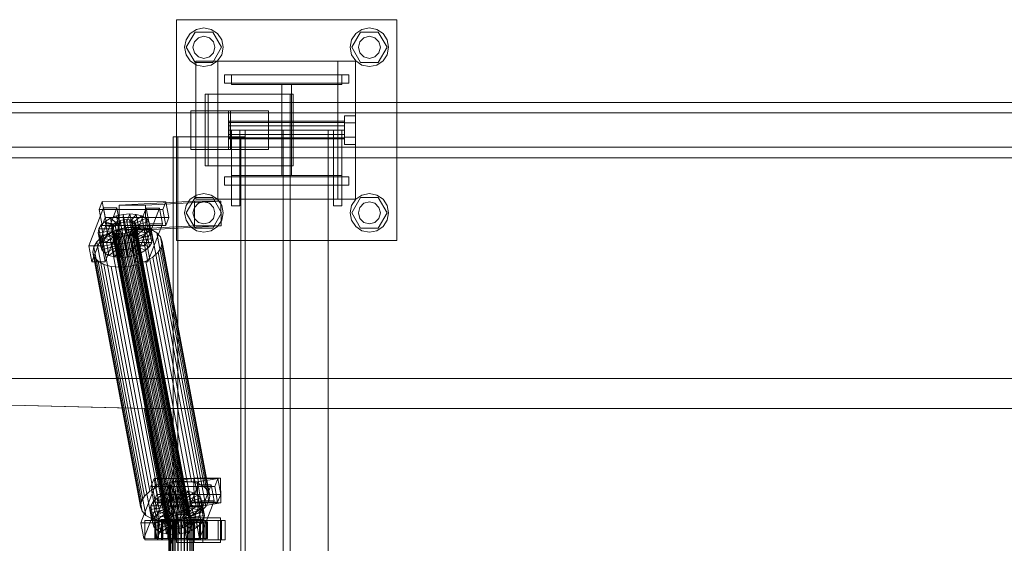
# Model space of a CAD drawing. Header units: millimetres. Extents: x -1970 to 61924, y -58230 to 6847.
# Tile 358 of 656: x 1812 to 2526, y -17870 to -17490. Entities that reach past the tile are written whole.
import ezdxf

# ---------------------------------------------------------------- set-up
doc = ezdxf.new("R2010")
doc.units = ezdxf.units.MM
doc.layers.add('superior_C01', color=7, linetype='Continuous', lineweight=0)

msp = doc.modelspace()

# ---------------------------------------------------------------- linework, layer by layer
at = {"layer": 'superior_C01'}
for p, q in [((1925.375, -17650), (1925.375, -17490)), ((1925.375, -17490), (2085.375, -17490)), ((2085.375, -17490), (2085.375, -17650)), ((1932.575, -17510), (1938.975, -17498.915)), ((1935.475, -17500.101), (1940.017, -17497.066)), ((1938.975, -17498.915), (1951.775, -17498.915)), ((1940.017, -17497.066), (1945.375, -17496)), ((1945.375, -17496), (1950.732, -17497.066)), ((1950.732, -17497.066), (1955.274, -17500.101)), ((1951.775, -17498.915), (1958.175, -17510)), ((2052.575, -17510), (2058.975, -17498.915)), ((2055.475, -17500.101), (2060.017, -17497.066)), ((2058.975, -17498.915), (2071.775, -17498.915)), ((2060.017, -17497.066), (2065.375, -17496)), ((2065.375, -17496), (2070.732, -17497.066)), ((2070.732, -17497.066), (2075.274, -17500.101)), ((2071.775, -17498.915), (2078.175, -17510)), ((1931.375, -17510), (1932.44, -17504.642)), ((1932.44, -17504.642), (1935.475, -17500.101)), ((1937.375, -17510), (1938.447, -17506)), ((1938.447, -17506), (1941.375, -17503.072)), ((1941.375, -17503.072), (1945.375, -17502)), ((1945.375, -17502), (1949.375, -17503.072)), ((1949.375, -17503.072), (1952.303, -17506)), ((1952.303, -17506), (1953.375, -17510)), ((1955.274, -17500.101), (1958.309, -17504.642)), ((1958.309, -17504.642), (1959.375, -17510)), ((2051.375, -17510), (2052.44, -17504.642)), ((2052.44, -17504.642), (2055.475, -17500.101)), ((2057.375, -17510), (2058.447, -17506)), ((2058.447, -17506), (2061.375, -17503.072)), ((2061.375, -17503.072), (2065.375, -17502)), ((2065.375, -17502), (2069.375, -17503.072)), ((2069.375, -17503.072), (2072.303, -17506)), ((2072.303, -17506), (2073.375, -17510)), ((2075.274, -17500.101), (2078.309, -17504.642)), ((2078.309, -17504.642), (2079.375, -17510)), ((1932.44, -17515.358), (1931.375, -17510)), ((1938.975, -17521.085), (1932.575, -17510)), ((1938.447, -17514), (1937.375, -17510)), ((1958.175, -17510), (1951.775, -17521.085)), ((1953.375, -17510), (1952.303, -17514)), ((1959.375, -17510), (1958.309, -17515.358)), ((2052.44, -17515.358), (2051.375, -17510)), ((2058.975, -17521.085), (2052.575, -17510)), ((2058.447, -17514), (2057.375, -17510)), ((2078.175, -17510), (2071.775, -17521.085)), ((2073.375, -17510), (2072.303, -17514)), ((2079.375, -17510), (2078.309, -17515.358)), ((1935.475, -17519.899), (1932.44, -17515.358)), ((1940.017, -17522.934), (1935.475, -17519.899)), ((1941.375, -17516.928), (1938.447, -17514)), ((1939.517, -17620), (1939.517, -17520)), ((1939.517, -17520), (2042.457, -17520)), ((1945.375, -17518), (1941.375, -17516.928)), ((1949.375, -17516.928), (1945.375, -17518)), ((1952.303, -17514), (1949.375, -17516.928)), ((1955.274, -17519.899), (1950.732, -17522.934)), ((1958.309, -17515.358), (1955.274, -17519.899)), ((1955.375, -17620), (1955.375, -17520)), ((1955.375, -17520), (2055.375, -17520)), ((2042.457, -17520), (2042.457, -17620)), ((2055.475, -17519.899), (2052.44, -17515.358)), ((2055.375, -17520), (2055.375, -17620)), ((2060.017, -17522.934), (2055.475, -17519.899)), ((2061.375, -17516.928), (2058.447, -17514)), ((2065.375, -17518), (2061.375, -17516.928)), ((2069.375, -17516.928), (2065.375, -17518)), ((2072.303, -17514), (2069.375, -17516.928)), ((2075.274, -17519.899), (2070.732, -17522.934)), ((2078.309, -17515.358), (2075.274, -17519.899)), ((1951.775, -17521.085), (1938.975, -17521.085)), ((1945.375, -17524), (1940.017, -17522.934)), ((1950.732, -17522.934), (1945.375, -17524)), ((2071.775, -17521.085), (2058.975, -17521.085)), ((2065.375, -17524), (2060.017, -17522.934)), ((2070.732, -17522.934), (2065.375, -17524)), ((1960.375, -17530), (2050.375, -17530)), ((1960.375, -17536), (1960.375, -17530)), ((1965.375, -17537), (1965.375, -17530)), ((1965.375, -17530), (2045.375, -17530)), ((2045.375, -17530), (2045.375, -17537)), ((2050.375, -17536), (2050.375, -17530)), ((1960.375, -17536), (2050.375, -17536)), ((2045.375, -17537), (1965.375, -17537)), ((2001.875, -17603), (2001.875, -17537)), ((2001.875, -17537), (2008.875, -17537)), ((2008.875, -17537), (2008.875, -17603)), ((2007.96, -17544), (1946.33, -17544)), ((1946.33, -17544), (1946.33, -17596)), ((1948.487, -17544), (1946.33, -17544)), ((1948.487, -17596), (1948.487, -17544)), ((1948.487, -17544), (2010.117, -17544)), ((2007.96, -17596), (2007.96, -17544)), ((2007.96, -17544), (2010.117, -17544)), ((2010.117, -17544), (2010.117, -17596)), ((2594.793, -17550), (1439.231, -17550)), ((1450.016, -17550), (2605.578, -17550)), ((2674.184, -17550), (1484.651, -17550)), ((1493.03, -17550), (2682.563, -17550)), ((1964.746, -17556), (1935.857, -17556)), ((1935.857, -17556), (1935.857, -17584)), ((1963.24, -17556), (1935.857, -17556)), ((1963.24, -17584), (1963.24, -17556)), ((1963.24, -17556), (1992.129, -17556)), ((1964.746, -17584), (1964.746, -17556)), ((1964.746, -17556), (1992.129, -17556)), ((1992.129, -17556), (1992.129, -17584)), ((2594.223, -17557.5), (1482.878, -17557.5)), ((1494.804, -17557.5), (2606.148, -17557.5)), ((2047.375, -17564.8), (2047.375, -17559.6)), ((2055.375, -17559.6), (2047.375, -17559.6)), ((2055.375, -17559.6), (2055.375, -17564.8)), ((1963.375, -17564.457), (1963.375, -17563.6)), ((2047.375, -17563.6), (1963.375, -17563.6)), ((1963.375, -17564.457), (1963.375, -17566.8)), ((1963.375, -17564.457), (2047.375, -17564.457)), ((1963.375, -17566.8), (1963.375, -17570)), ((1963.375, -17566.8), (2047.375, -17566.8)), ((1963.375, -17570), (1963.375, -17573.2)), ((1963.375, -17570), (2047.375, -17570)), ((1965.375, -17570), (1965.375, -17625)), ((1965.375, -17570), (1971.375, -17570)), ((1971.375, -17570), (1971.375, -17625)), ((2035.375, -17570), (1975.375, -17570)), ((1975.375, -17570), (1975.375, -18430)), ((2007.875, -17570), (2002.875, -17570)), ((2002.875, -17570), (2002.875, -18430)), ((2007.875, -18430), (2007.875, -17570)), ((2035.375, -18430), (2035.375, -17570)), ((2039.375, -17570), (2039.375, -17625)), ((2039.375, -17570), (2045.375, -17570)), ((2045.375, -17570), (2045.375, -17625)), ((2047.375, -17563.6), (2047.375, -17564.457)), ((2047.375, -17564.457), (2047.375, -17566.8)), ((2047.375, -17564.8), (2047.375, -17575.2)), ((2047.375, -17564.8), (2055.375, -17564.8)), ((2047.375, -17566.8), (2047.375, -17570)), ((2047.375, -17570), (2047.375, -17573.2)), ((2055.375, -17564.8), (2055.375, -17575.2)), ((1972.065, -17575), (1923.146, -17575)), ((1923.146, -17575), (1923.146, -18425)), ((1926.382, -17575), (1923.146, -17575)), ((1926.382, -18425), (1926.382, -17575)), ((1926.382, -17575), (1975.301, -17575)), ((1963.375, -17573.2), (1963.375, -17575.543)), ((1963.375, -17573.2), (2047.375, -17573.2)), ((1963.375, -17575.543), (1963.375, -17576.4)), ((1963.375, -17575.543), (2047.375, -17575.543)), ((1963.375, -17576.4), (2047.375, -17576.4)), ((1972.065, -18425), (1972.065, -17575)), ((1972.065, -17575), (1975.301, -17575)), ((1975.301, -17575), (1975.301, -18425)), ((2047.375, -17573.2), (2047.375, -17575.543)), ((2047.375, -17575.2), (2047.375, -17580.4)), ((2047.375, -17575.2), (2055.375, -17575.2)), ((2047.375, -17575.543), (2047.375, -17576.4)), ((2055.375, -17575.2), (2055.375, -17580.4)), ((1482.878, -17582.5), (2594.223, -17582.5)), ((1494.804, -17582.5), (2606.148, -17582.5)), ((1935.857, -17584), (1964.746, -17584)), ((1935.857, -17584), (1963.24, -17584)), ((1992.129, -17584), (1963.24, -17584)), ((1992.129, -17584), (1964.746, -17584)), ((2047.375, -17580.4), (2055.375, -17580.4)), ((1439.231, -17590), (2594.793, -17590)), ((1450.016, -17590), (2605.578, -17590)), ((1484.651, -17590), (2674.184, -17590)), ((1493.03, -17590), (2682.563, -17590)), ((1946.33, -17596), (2007.96, -17596)), ((1946.33, -17596), (1948.487, -17596)), ((2010.117, -17596), (1948.487, -17596)), ((2010.117, -17596), (2007.96, -17596)), ((1960.375, -17604), (2050.375, -17604)), ((1960.375, -17610), (1960.375, -17604)), ((1965.375, -17610), (1965.375, -17603)), ((1965.375, -17603), (2045.375, -17603)), ((2008.875, -17603), (2001.875, -17603)), ((2045.375, -17603), (2045.375, -17610)), ((2050.375, -17610), (2050.375, -17604)), ((1960.375, -17610), (2050.375, -17610)), ((2045.375, -17610), (1965.375, -17610)), ((1932.44, -17624.642), (1935.475, -17620.101)), ((1932.575, -17630), (1938.975, -17618.915)), ((1935.475, -17620.101), (1940.017, -17617.066)), ((1938.975, -17618.915), (1951.775, -17618.915)), ((2042.457, -17620), (1939.517, -17620)), ((1940.017, -17617.066), (1945.375, -17616)), ((1945.375, -17616), (1950.732, -17617.066)), ((1950.732, -17617.066), (1955.274, -17620.101)), ((1951.775, -17618.915), (1958.175, -17630)), ((1955.274, -17620.101), (1958.309, -17624.642)), ((2055.375, -17620), (1955.375, -17620)), ((2052.44, -17624.642), (2055.475, -17620.101)), ((2052.575, -17630), (2058.975, -17618.915)), ((2055.475, -17620.101), (2060.017, -17617.066)), ((2058.975, -17618.915), (2071.775, -17618.915)), ((2060.017, -17617.066), (2065.375, -17616)), ((2065.375, -17616), (2070.732, -17617.066)), ((2070.732, -17617.066), (2075.274, -17620.101)), ((2071.775, -17618.915), (2078.175, -17630)), ((2075.274, -17620.101), (2078.309, -17624.642)), ((1872.613, -17626.449), (1861.981, -17653.98)), ((1871.497, -17621.857), (1869.281, -17627.592)), ((1915.504, -17627.65), (1869.281, -17627.592)), ((1869.281, -17627.592), (1871.433, -17639.061)), ((1873.648, -17633.325), (1871.497, -17621.857)), ((1871.497, -17621.857), (1917.719, -17621.914)), ((1871.61, -17653.992), (1882.243, -17626.461)), ((1874.765, -17637.917), (1872.613, -17626.449)), ((1872.613, -17626.449), (1882.243, -17626.461)), ((1882.243, -17626.461), (1884.395, -17637.929)), ((1938.436, -17621.488), (1883.805, -17624.356)), ((1903.064, -17624.356), (1883.805, -17624.356)), ((1883.805, -17624.356), (1883.873, -17642.354)), ((1903.428, -17626.487), (1892.796, -17654.019)), ((1902.425, -17654.031), (1913.058, -17626.499)), ((1903.064, -17624.356), (1957.695, -17621.488)), ((1903.133, -17642.354), (1903.064, -17624.356)), ((1905.58, -17637.955), (1903.428, -17626.487)), ((1903.428, -17626.487), (1913.058, -17626.499)), ((1913.058, -17626.499), (1915.21, -17637.967)), ((1915.504, -17627.65), (1917.719, -17621.914)), ((1917.656, -17639.118), (1915.504, -17627.65)), ((1917.719, -17621.914), (1919.871, -17633.382)), ((1931.375, -17630), (1932.44, -17624.642)), ((1937.375, -17630), (1938.447, -17626)), ((1938.505, -17639.486), (1938.436, -17621.488)), ((1938.436, -17621.488), (1957.695, -17621.488)), ((1938.447, -17626), (1941.375, -17623.072)), ((1941.375, -17623.072), (1945.375, -17622)), ((1945.375, -17622), (1949.375, -17623.072)), ((1949.375, -17623.072), (1952.303, -17626)), ((1952.303, -17626), (1953.375, -17630)), ((1957.695, -17621.488), (1957.764, -17639.486)), ((1958.309, -17624.642), (1959.375, -17630)), ((1965.375, -17625), (1971.375, -17625)), ((2039.375, -17625), (2045.375, -17625)), ((2051.375, -17630), (2052.44, -17624.642)), ((2057.375, -17630), (2058.447, -17626)), ((2058.447, -17626), (2061.375, -17623.072)), ((2061.375, -17623.072), (2065.375, -17622)), ((2065.375, -17622), (2069.375, -17623.072)), ((2069.375, -17623.072), (2072.303, -17626)), ((2072.303, -17626), (2073.375, -17630)), ((2078.309, -17624.642), (2079.375, -17630)), ((1871.433, -17639.061), (1873.648, -17633.325)), ((1919.871, -17633.382), (1873.648, -17633.325)), ((1873.711, -17636.164), (1877.49, -17633.91)), ((1877.49, -17633.91), (1881.948, -17632.183)), ((1877.49, -17633.91), (1882.733, -17637.975)), ((1879.334, -17643.74), (1877.49, -17633.91)), ((1881.948, -17632.183), (1886.781, -17631.1)), ((1881.948, -17632.183), (1884.845, -17637.157)), ((1883.793, -17642.013), (1881.948, -17632.183)), ((1886.781, -17631.1), (1891.66, -17630.735)), ((1886.781, -17631.1), (1887.134, -17636.643)), ((1888.626, -17640.93), (1886.781, -17631.1)), ((1886.827, -17635.005), (1889.138, -17634.832)), ((1889.138, -17634.832), (1891.313, -17635.011)), ((1929.254, -17848.631), (1889.138, -17634.832)), ((1891.66, -17630.735), (1889.445, -17636.47)), ((1896.252, -17631.112), (1891.62, -17636.649)), ((1893.505, -17640.564), (1891.66, -17630.735)), ((1891.66, -17630.735), (1896.252, -17631.112)), ((1900.245, -17632.206), (1893.511, -17637.167)), ((1903.365, -17633.943), (1894.989, -17637.99)), ((1898.097, -17640.942), (1896.252, -17631.112)), ((1896.252, -17631.112), (1900.245, -17632.206)), ((1902.089, -17642.036), (1900.245, -17632.206)), ((1900.245, -17632.206), (1903.365, -17633.943)), ((1905.209, -17643.772), (1903.365, -17633.943)), ((1903.365, -17633.943), (1905.401, -17636.203)), ((1919.871, -17633.382), (1917.656, -17639.118)), ((1932.44, -17635.358), (1931.375, -17630)), ((1938.975, -17641.085), (1932.575, -17630)), ((1938.447, -17634), (1937.375, -17630)), ((1941.375, -17636.928), (1938.447, -17634)), ((1952.303, -17634), (1949.375, -17636.928)), ((1958.175, -17630), (1951.775, -17641.085)), ((1953.375, -17630), (1952.303, -17634)), ((1959.375, -17630), (1958.309, -17635.358)), ((2052.44, -17635.358), (2051.375, -17630)), ((2058.975, -17641.085), (2052.575, -17630)), ((2058.447, -17634), (2057.375, -17630)), ((2061.375, -17636.928), (2058.447, -17634)), ((2072.303, -17634), (2069.375, -17636.928)), ((2078.175, -17630), (2071.775, -17641.085)), ((2073.375, -17630), (2072.303, -17634)), ((2079.375, -17630), (2078.309, -17635.358)), ((1864.132, -17665.449), (1874.765, -17637.917)), ((1868.689, -17644.431), (1869.155, -17641.61)), ((1869.155, -17641.61), (1870.868, -17638.79)), ((1869.155, -17641.61), (1878.785, -17641.622)), ((1871, -17651.44), (1869.155, -17641.61)), ((1870.868, -17638.79), (1873.711, -17636.164)), ((1870.868, -17638.79), (1879.596, -17640.286)), ((1872.712, -17648.62), (1870.868, -17638.79)), ((1871.433, -17639.061), (1917.656, -17639.118)), ((1873.711, -17636.164), (1880.943, -17639.042)), ((1875.555, -17645.994), (1873.711, -17636.164)), ((1884.395, -17637.929), (1873.762, -17665.461)), ((1884.395, -17637.929), (1874.765, -17637.917)), ((1878.257, -17641.32), (1878.477, -17639.983)), ((1878.642, -17642.566), (1878.257, -17641.32)), ((1918.373, -17855.119), (1878.257, -17641.32)), ((1878.477, -17639.983), (1879.289, -17638.648)), ((1918.594, -17853.782), (1878.477, -17639.983)), ((1878.785, -17641.622), (1878.564, -17642.958)), ((1879.596, -17640.286), (1878.785, -17641.622)), ((1878.785, -17641.622), (1880.629, -17651.452)), ((1879.289, -17638.648), (1880.635, -17637.404)), ((1919.405, -17852.446), (1879.289, -17638.648)), ((1880.943, -17639.042), (1879.596, -17640.286)), ((1879.596, -17640.286), (1881.44, -17650.116)), ((1880.635, -17637.404), (1882.425, -17636.336)), ((1920.752, -17851.202), (1880.635, -17637.404)), ((1882.733, -17637.975), (1880.943, -17639.042)), ((1880.943, -17639.042), (1882.787, -17648.872)), ((1882.425, -17636.336), (1884.537, -17635.518)), ((1922.542, -17850.135), (1882.425, -17636.336)), ((1882.554, -17642.107), (1889.015, -17640.659)), ((1884.845, -17637.157), (1882.733, -17637.975)), ((1882.733, -17637.975), (1884.577, -17647.804)), ((1888.626, -17640.93), (1883.793, -17642.013)), ((1938.505, -17639.486), (1883.873, -17642.354)), ((1884.537, -17635.518), (1886.827, -17635.005)), ((1924.654, -17849.317), (1884.537, -17635.518)), ((1887.134, -17636.643), (1884.845, -17637.157)), ((1884.845, -17637.157), (1886.689, -17646.986)), ((1926.943, -17848.804), (1886.827, -17635.005)), ((1889.445, -17636.47), (1887.134, -17636.643)), ((1887.134, -17636.643), (1888.978, -17646.473)), ((1893.505, -17640.564), (1888.626, -17640.93)), ((1888.978, -17646.473), (1888.626, -17640.93)), ((1889.015, -17640.659), (1895.537, -17640.17)), ((1923.598, -17824.968), (1889.015, -17640.659)), ((1889.445, -17636.47), (1891.29, -17646.3)), ((1891.62, -17636.649), (1889.445, -17636.47)), ((1891.29, -17646.3), (1893.505, -17640.564)), ((1891.313, -17635.011), (1893.204, -17635.529)), ((1931.429, -17848.809), (1891.313, -17635.011)), ((1891.62, -17636.649), (1893.465, -17646.479)), ((1893.511, -17637.167), (1891.62, -17636.649)), ((1893.204, -17635.529), (1894.682, -17636.352)), ((1933.32, -17849.328), (1893.204, -17635.529)), ((1893.465, -17646.479), (1898.097, -17640.942)), ((1898.097, -17640.942), (1893.505, -17640.564)), ((1893.511, -17637.167), (1895.356, -17646.997)), ((1894.989, -17637.99), (1893.511, -17637.167)), ((1894.999, -17641.341), (1893.653, -17642.585)), ((1894.682, -17636.352), (1895.646, -17637.422)), ((1934.798, -17850.15), (1894.682, -17636.352)), ((1894.947, -17665.487), (1905.58, -17637.955)), ((1894.989, -17637.99), (1896.834, -17647.82)), ((1895.954, -17639.061), (1894.989, -17637.99)), ((1895.811, -17640.005), (1894.999, -17641.341)), ((1935.116, -17855.139), (1894.999, -17641.341)), ((1895.307, -17642.979), (1896.118, -17641.643)), ((1895.537, -17640.17), (1901.676, -17640.674)), ((1930.12, -17824.479), (1895.537, -17640.17)), ((1895.646, -17637.422), (1896.031, -17638.668)), ((1935.763, -17851.221), (1895.646, -17637.422)), ((1896.031, -17638.668), (1895.811, -17640.005)), ((1895.811, -17640.005), (1935.927, -17853.804)), ((1905.401, -17636.203), (1895.954, -17639.061)), ((1895.954, -17639.061), (1897.798, -17648.891)), ((1896.339, -17640.307), (1895.954, -17639.061)), ((1936.148, -17852.467), (1896.031, -17638.668)), ((1896.118, -17641.643), (1896.339, -17640.307)), ((1896.118, -17641.643), (1905.748, -17641.655)), ((1897.963, -17651.473), (1896.118, -17641.643)), ((1906.214, -17638.834), (1896.339, -17640.307)), ((1896.339, -17640.307), (1898.183, -17650.137)), ((1902.089, -17642.036), (1898.097, -17640.942)), ((1901.676, -17640.674), (1907.013, -17642.137)), ((1936.259, -17824.984), (1901.676, -17640.674)), ((1957.764, -17639.486), (1903.133, -17642.354)), ((1905.748, -17641.655), (1904.035, -17644.475)), ((1915.21, -17637.967), (1904.577, -17665.499)), ((1907.245, -17646.033), (1905.401, -17636.203)), ((1905.401, -17636.203), (1906.214, -17638.834)), ((1915.21, -17637.967), (1905.58, -17637.955)), ((1906.214, -17638.834), (1905.748, -17641.655)), ((1905.748, -17641.655), (1907.592, -17651.485)), ((1908.058, -17648.664), (1906.214, -17638.834)), ((1935.475, -17639.899), (1932.44, -17635.358)), ((1940.017, -17642.934), (1935.475, -17639.899)), ((1957.764, -17639.486), (1938.505, -17639.486)), ((1951.775, -17641.085), (1938.975, -17641.085)), ((1945.375, -17638), (1941.375, -17636.928)), ((1949.375, -17636.928), (1945.375, -17638)), ((1955.274, -17639.899), (1950.732, -17642.934)), ((1958.309, -17635.358), (1955.274, -17639.899)), ((2055.475, -17639.899), (2052.44, -17635.358)), ((2060.017, -17642.934), (2055.475, -17639.899)), ((2071.775, -17641.085), (2058.975, -17641.085)), ((2065.375, -17638), (2061.375, -17636.928)), ((2069.375, -17636.928), (2065.375, -17638)), ((2075.274, -17639.899), (2070.732, -17642.934)), ((2078.309, -17635.358), (2075.274, -17639.899)), ((1867.741, -17650.939), (1871.542, -17647.428)), ((1868.689, -17644.431), (1878.564, -17642.958)), ((1869.502, -17647.062), (1868.689, -17644.431)), ((1870.534, -17654.261), (1868.689, -17644.431)), ((1869.502, -17647.062), (1878.949, -17644.204)), ((1871.538, -17649.322), (1869.502, -17647.062)), ((1871.346, -17656.892), (1869.502, -17647.062)), ((1872.712, -17648.62), (1871, -17651.44)), ((1871.538, -17649.322), (1879.913, -17645.275)), ((1871.542, -17647.428), (1876.594, -17644.416)), ((1906.125, -17831.737), (1871.542, -17647.428)), ((1875.555, -17645.994), (1872.712, -17648.62)), ((1881.44, -17650.116), (1872.712, -17648.62)), ((1874.658, -17651.059), (1881.392, -17646.098)), ((1879.334, -17643.74), (1875.555, -17645.994)), ((1882.787, -17648.872), (1875.555, -17645.994)), ((1876.594, -17644.416), (1882.554, -17642.107)), ((1911.177, -17828.725), (1876.594, -17644.416)), ((1878.564, -17642.958), (1878.949, -17644.204)), ((1878.564, -17642.958), (1880.408, -17652.788)), ((1879.606, -17643.637), (1878.642, -17642.566)), ((1918.758, -17856.365), (1878.642, -17642.566)), ((1878.651, -17652.153), (1883.283, -17646.616)), ((1878.949, -17644.204), (1879.913, -17645.275)), ((1878.949, -17644.204), (1880.793, -17654.034)), ((1883.793, -17642.013), (1879.334, -17643.74)), ((1884.577, -17647.804), (1879.334, -17643.74)), ((1881.084, -17644.459), (1879.606, -17643.637)), ((1919.722, -17857.435), (1879.606, -17643.637)), ((1879.913, -17645.275), (1881.392, -17646.098)), ((1879.913, -17645.275), (1881.758, -17655.105)), ((1882.975, -17644.978), (1881.084, -17644.459)), ((1921.201, -17858.258), (1881.084, -17644.459)), ((1881.392, -17646.098), (1883.283, -17646.616)), ((1881.392, -17646.098), (1883.236, -17655.927)), ((1881.44, -17650.116), (1882.787, -17648.872)), ((1917.137, -17826.416), (1882.554, -17642.107)), ((1882.787, -17648.872), (1884.577, -17647.804)), ((1885.15, -17645.156), (1882.975, -17644.978)), ((1923.092, -17858.776), (1882.975, -17644.978)), ((1883.243, -17652.53), (1885.458, -17646.795)), ((1883.283, -17646.616), (1885.458, -17646.795)), ((1883.283, -17646.616), (1885.127, -17656.446)), ((1886.689, -17646.986), (1883.793, -17642.013)), ((1883.873, -17642.354), (1903.133, -17642.354)), ((1884.577, -17647.804), (1886.689, -17646.986)), ((1887.461, -17644.983), (1885.15, -17645.156)), ((1925.267, -17858.955), (1885.15, -17645.156)), ((1885.458, -17646.795), (1887.769, -17646.622)), ((1885.458, -17646.795), (1887.302, -17656.624)), ((1886.689, -17646.986), (1888.978, -17646.473)), ((1889.751, -17644.47), (1887.461, -17644.983)), ((1927.578, -17858.782), (1887.461, -17644.983)), ((1887.769, -17646.622), (1890.058, -17646.108)), ((1888.122, -17652.165), (1887.769, -17646.622)), ((1887.769, -17646.622), (1889.613, -17656.451)), ((1888.978, -17646.473), (1891.29, -17646.3)), ((1891.863, -17643.652), (1889.751, -17644.47)), ((1929.867, -17858.269), (1889.751, -17644.47)), ((1890.058, -17646.108), (1892.17, -17645.29)), ((1892.955, -17651.082), (1890.058, -17646.108)), ((1890.058, -17646.108), (1891.903, -17655.938)), ((1891.29, -17646.3), (1893.465, -17646.479)), ((1893.653, -17642.585), (1891.863, -17643.652)), ((1931.979, -17857.451), (1891.863, -17643.652)), ((1892.17, -17645.29), (1893.96, -17644.223)), ((1897.413, -17649.355), (1892.17, -17645.29)), ((1892.17, -17645.29), (1894.014, -17655.12)), ((1893.465, -17646.479), (1895.356, -17646.997)), ((1933.769, -17856.383), (1893.653, -17642.585)), ((1893.96, -17644.223), (1895.307, -17642.979)), ((1901.192, -17647.101), (1893.96, -17644.223)), ((1893.96, -17644.223), (1895.805, -17654.053)), ((1904.035, -17644.475), (1895.307, -17642.979)), ((1895.307, -17642.979), (1897.151, -17652.809)), ((1895.356, -17646.997), (1902.089, -17642.036)), ((1895.356, -17646.997), (1896.834, -17647.82)), ((1896.834, -17647.82), (1905.209, -17643.772)), ((1896.834, -17647.82), (1897.798, -17648.891)), ((1901.192, -17647.101), (1897.413, -17649.355)), ((1897.798, -17648.891), (1907.245, -17646.033)), ((1897.798, -17648.891), (1898.183, -17650.137)), ((1898.183, -17650.137), (1908.058, -17648.664)), ((1904.035, -17644.475), (1901.192, -17647.101)), ((1903.037, -17656.931), (1901.192, -17647.101)), ((1905.209, -17643.772), (1902.089, -17642.036)), ((1905.88, -17654.305), (1904.035, -17644.475)), ((1907.245, -17646.033), (1905.209, -17643.772)), ((1907.013, -17642.137), (1911.185, -17644.459)), ((1941.596, -17826.446), (1907.013, -17642.137)), ((1908.058, -17648.664), (1907.245, -17646.033)), ((1907.592, -17651.485), (1908.058, -17648.664)), ((1911.185, -17644.459), (1913.906, -17647.481)), ((1945.768, -17828.768), (1911.185, -17644.459)), ((1913.906, -17647.481), (1914.993, -17650.998)), ((1948.489, -17831.79), (1913.906, -17647.481)), ((1945.375, -17644), (1940.017, -17642.934)), ((1950.732, -17642.934), (1945.375, -17644)), ((2065.375, -17644), (2060.017, -17642.934)), ((2070.732, -17642.934), (2065.375, -17644)), ((1871.61, -17653.992), (1861.981, -17653.98)), ((1861.981, -17653.98), (1864.132, -17665.449)), ((1864.829, -17658.48), (1865.451, -17654.709)), ((1865.451, -17654.709), (1867.741, -17650.939)), ((1900.034, -17839.018), (1865.451, -17654.709)), ((1902.324, -17835.248), (1867.741, -17650.939)), ((1871, -17651.44), (1870.534, -17654.261)), ((1880.408, -17652.788), (1870.534, -17654.261)), ((1870.534, -17654.261), (1871.346, -17656.892)), ((1880.629, -17651.452), (1871, -17651.44)), ((1880.793, -17654.034), (1871.346, -17656.892)), ((1874.658, -17651.059), (1871.538, -17649.322)), ((1873.382, -17659.152), (1871.538, -17649.322)), ((1873.762, -17665.461), (1871.61, -17653.992)), ((1881.758, -17655.105), (1873.382, -17659.152)), ((1878.651, -17652.153), (1874.658, -17651.059)), ((1876.503, -17660.889), (1874.658, -17651.059)), ((1883.236, -17655.927), (1876.503, -17660.889)), ((1883.243, -17652.53), (1878.651, -17652.153)), ((1880.495, -17661.983), (1878.651, -17652.153)), ((1880.408, -17652.788), (1880.629, -17651.452)), ((1880.793, -17654.034), (1880.408, -17652.788)), ((1880.629, -17651.452), (1881.44, -17650.116)), ((1881.758, -17655.105), (1880.793, -17654.034)), ((1883.236, -17655.927), (1881.758, -17655.105)), ((1885.127, -17656.446), (1883.236, -17655.927)), ((1888.122, -17652.165), (1883.243, -17652.53)), ((1885.087, -17662.36), (1883.243, -17652.53)), ((1892.955, -17651.082), (1888.122, -17652.165)), ((1889.966, -17661.995), (1888.122, -17652.165)), ((1891.903, -17655.938), (1889.613, -17656.451)), ((1894.014, -17655.12), (1891.903, -17655.938)), ((1891.903, -17655.938), (1894.799, -17660.912)), ((1902.425, -17654.031), (1892.796, -17654.019)), ((1892.796, -17654.019), (1894.947, -17665.487)), ((1897.413, -17649.355), (1892.955, -17651.082)), ((1894.799, -17660.912), (1892.955, -17651.082)), ((1895.805, -17654.053), (1894.014, -17655.12)), ((1894.014, -17655.12), (1899.257, -17659.184)), ((1897.151, -17652.809), (1895.805, -17654.053)), ((1895.805, -17654.053), (1903.037, -17656.931)), ((1897.963, -17651.473), (1897.151, -17652.809)), ((1897.151, -17652.809), (1905.88, -17654.305)), ((1899.257, -17659.184), (1897.413, -17649.355)), ((1898.183, -17650.137), (1897.963, -17651.473)), ((1907.592, -17651.485), (1897.963, -17651.473)), ((1904.577, -17665.499), (1902.425, -17654.031)), ((1903.037, -17656.931), (1905.88, -17654.305)), ((1905.88, -17654.305), (1907.592, -17651.485)), ((1914.37, -17654.769), (1912.08, -17658.539)), ((1914.993, -17650.998), (1914.37, -17654.769)), ((1914.37, -17654.769), (1948.953, -17839.078)), ((1949.576, -17835.307), (1914.993, -17650.998)), ((2085.375, -17650), (1925.375, -17650)), ((1865.915, -17661.997), (1864.829, -17658.48)), ((1899.412, -17842.789), (1864.829, -17658.48)), ((1868.637, -17665.019), (1865.915, -17661.997)), ((1900.498, -17846.306), (1865.915, -17661.997)), ((1871.346, -17656.892), (1873.382, -17659.152)), ((1873.382, -17659.152), (1876.503, -17660.889)), ((1876.503, -17660.889), (1880.495, -17661.983)), ((1885.127, -17656.446), (1880.495, -17661.983)), ((1880.495, -17661.983), (1885.087, -17662.36)), ((1887.302, -17656.624), (1885.087, -17662.36)), ((1885.087, -17662.36), (1889.966, -17661.995)), ((1887.302, -17656.624), (1885.127, -17656.446)), ((1889.613, -17656.451), (1887.302, -17656.624)), ((1889.613, -17656.451), (1889.966, -17661.995)), ((1889.966, -17661.995), (1894.799, -17660.912)), ((1894.799, -17660.912), (1899.257, -17659.184)), ((1899.257, -17659.184), (1903.037, -17656.931)), ((1908.28, -17662.05), (1903.228, -17665.062)), ((1912.08, -17658.539), (1908.28, -17662.05)), ((1942.863, -17846.359), (1908.28, -17662.05)), ((1946.663, -17842.848), (1912.08, -17658.539)), ((1864.132, -17665.449), (1873.762, -17665.461)), ((1872.808, -17667.341), (1868.637, -17665.019)), ((1903.22, -17849.328), (1868.637, -17665.019)), ((1878.145, -17668.803), (1872.808, -17667.341)), ((1907.391, -17851.65), (1872.808, -17667.341)), ((1884.284, -17669.308), (1878.145, -17668.803)), ((1912.728, -17853.113), (1878.145, -17668.803)), ((1890.806, -17668.819), (1884.284, -17669.308)), ((1918.867, -17853.617), (1884.284, -17669.308)), ((1897.268, -17667.371), (1890.806, -17668.819)), ((1925.39, -17853.128), (1890.806, -17668.819)), ((1894.947, -17665.487), (1904.577, -17665.499)), ((1903.228, -17665.062), (1897.268, -17667.371)), ((1931.851, -17851.68), (1897.268, -17667.371)), ((1937.811, -17849.371), (1903.228, -17665.062)), ((995.816, -17750), (1901.94, -17771.702)), ((1903.548, -17771.702), (997.424, -17750)), ((1103.221, -17750), (10242.208, -17750)), ((10243.564, -17750), (1104.577, -17750)), ((1901.94, -17771.702), (1920.384, -17870)), ((1901.94, -17771.702), (1903.548, -17771.702)), ((1901.94, -17771.702), (2846.1, -17771.702)), ((1921.992, -17870), (1903.548, -17771.702)), ((2847.707, -17771.702), (1903.548, -17771.702)), ((1910.27, -17827.141), (1899.638, -17854.673)), ((1909.154, -17822.549), (1906.939, -17828.285)), ((1911.306, -17834.017), (1909.154, -17822.549)), ((1909.154, -17822.549), (1955.376, -17822.606)), ((1909.267, -17854.685), (1919.9, -17827.153)), ((1912.422, -17838.609), (1910.27, -17827.141)), ((1910.27, -17827.141), (1919.9, -17827.153)), ((1917.137, -17826.416), (1911.177, -17828.725)), ((1923.598, -17824.968), (1917.137, -17826.416)), ((1919.9, -17827.153), (1922.052, -17838.621)), ((1938.128, -17822.189), (1921.384, -17825.057)), ((1940.643, -17825.057), (1921.384, -17825.057)), ((1921.384, -17825.057), (1921.608, -17843.038)), ((1930.12, -17824.479), (1923.598, -17824.968)), ((1936.259, -17824.984), (1930.12, -17824.479)), ((1941.085, -17827.179), (1930.453, -17854.711)), ((1941.596, -17826.446), (1936.259, -17824.984)), ((1938.352, -17840.17), (1938.128, -17822.189)), ((1938.128, -17822.189), (1957.387, -17822.189)), ((1940.082, -17854.723), (1950.715, -17827.191)), ((1940.643, -17825.057), (1957.387, -17822.189)), ((1940.867, -17843.038), (1940.643, -17825.057)), ((1943.237, -17838.647), (1941.085, -17827.179)), ((1941.085, -17827.179), (1950.715, -17827.191)), ((1945.768, -17828.768), (1941.596, -17826.446)), ((1950.715, -17827.191), (1952.867, -17838.659)), ((1953.161, -17828.342), (1955.376, -17822.606)), ((1955.376, -17822.606), (1957.528, -17834.074)), ((1957.387, -17822.189), (1957.611, -17840.17)), ((1906.125, -17831.737), (1902.324, -17835.248)), ((1911.177, -17828.725), (1906.125, -17831.737)), ((1953.161, -17828.342), (1906.939, -17828.285)), ((1906.939, -17828.285), (1909.09, -17839.753)), ((1909.09, -17839.753), (1911.306, -17834.017)), ((1957.528, -17834.074), (1911.306, -17834.017)), ((1911.368, -17836.856), (1915.147, -17834.603)), ((1915.147, -17834.603), (1919.605, -17832.875)), ((1915.147, -17834.603), (1920.39, -17838.667)), ((1916.992, -17844.433), (1915.147, -17834.603)), ((1919.605, -17832.875), (1924.439, -17831.792)), ((1919.605, -17832.875), (1922.502, -17837.849)), ((1921.45, -17842.705), (1919.605, -17832.875)), ((1924.439, -17831.792), (1929.317, -17831.427)), ((1924.439, -17831.792), (1924.791, -17837.336)), ((1926.283, -17841.622), (1924.439, -17831.792)), ((1929.317, -17831.427), (1927.102, -17837.163)), ((1933.909, -17831.804), (1929.277, -17837.341)), ((1931.162, -17841.257), (1929.317, -17831.427)), ((1929.317, -17831.427), (1933.909, -17831.804)), ((1937.902, -17832.898), (1931.168, -17837.86)), ((1941.022, -17834.635), (1932.647, -17838.682)), ((1935.754, -17841.634), (1933.909, -17831.804)), ((1933.909, -17831.804), (1937.902, -17832.898)), ((1939.746, -17842.728), (1937.902, -17832.898)), ((1937.902, -17832.898), (1941.022, -17834.635)), ((1942.867, -17844.465), (1941.022, -17834.635)), ((1941.022, -17834.635), (1943.058, -17836.895)), ((1948.489, -17831.79), (1945.768, -17828.768)), ((1949.576, -17835.307), (1948.489, -17831.79)), ((1955.313, -17839.81), (1953.161, -17828.342)), ((1957.528, -17834.074), (1955.313, -17839.81)), ((1900.034, -17839.018), (1899.412, -17842.789)), ((1902.324, -17835.248), (1900.034, -17839.018)), ((1901.79, -17866.141), (1912.422, -17838.609)), ((1906.812, -17842.302), (1908.525, -17839.482)), ((1908.525, -17839.482), (1911.368, -17836.856)), ((1908.525, -17839.482), (1917.253, -17840.978)), ((1910.369, -17849.312), (1908.525, -17839.482)), ((1909.09, -17839.753), (1955.313, -17839.81)), ((1911.368, -17836.856), (1918.6, -17839.734)), ((1913.212, -17846.686), (1911.368, -17836.856)), ((1922.052, -17838.621), (1911.419, -17866.153)), ((1922.052, -17838.621), (1912.422, -17838.609)), ((1917.253, -17840.978), (1916.442, -17842.314)), ((1918.6, -17839.734), (1917.253, -17840.978)), ((1917.253, -17840.978), (1919.098, -17850.808)), ((1920.39, -17838.667), (1918.6, -17839.734)), ((1918.6, -17839.734), (1920.444, -17849.564)), ((1922.502, -17837.849), (1920.39, -17838.667)), ((1920.39, -17838.667), (1922.234, -17848.497)), ((1926.283, -17841.622), (1921.45, -17842.705)), ((1938.352, -17840.17), (1921.608, -17843.038)), ((1924.791, -17837.336), (1922.502, -17837.849)), ((1922.502, -17837.849), (1924.346, -17847.679)), ((1927.102, -17837.163), (1924.791, -17837.336)), ((1924.791, -17837.336), (1926.636, -17847.165)), ((1931.162, -17841.257), (1926.283, -17841.622)), ((1926.636, -17847.165), (1926.283, -17841.622)), ((1927.102, -17837.163), (1928.947, -17846.992)), ((1929.277, -17837.341), (1927.102, -17837.163)), ((1928.947, -17846.992), (1931.162, -17841.257)), ((1929.277, -17837.341), (1931.122, -17847.171)), ((1931.168, -17837.86), (1929.277, -17837.341)), ((1931.122, -17847.171), (1935.754, -17841.634)), ((1935.754, -17841.634), (1931.162, -17841.257)), ((1931.168, -17837.86), (1933.013, -17847.689)), ((1932.647, -17838.682), (1931.168, -17837.86)), ((1932.604, -17866.179), (1943.237, -17838.647)), ((1932.647, -17838.682), (1934.491, -17848.512)), ((1933.611, -17839.753), (1932.647, -17838.682)), ((1943.058, -17836.895), (1933.611, -17839.753)), ((1933.611, -17839.753), (1935.455, -17849.583)), ((1933.996, -17840.999), (1933.611, -17839.753)), ((1933.775, -17842.335), (1933.996, -17840.999)), ((1943.871, -17839.526), (1933.996, -17840.999)), ((1933.996, -17840.999), (1935.84, -17850.829)), ((1939.746, -17842.728), (1935.754, -17841.634)), ((1957.611, -17840.17), (1938.352, -17840.17)), ((1957.611, -17840.17), (1940.867, -17843.038)), ((1952.867, -17838.659), (1942.234, -17866.191)), ((1944.903, -17846.725), (1943.058, -17836.895)), ((1943.058, -17836.895), (1943.871, -17839.526)), ((1952.867, -17838.659), (1943.237, -17838.647)), ((1943.871, -17839.526), (1943.405, -17842.347)), ((1945.715, -17849.356), (1943.871, -17839.526)), ((1946.663, -17842.848), (1948.953, -17839.078)), ((1948.953, -17839.078), (1949.576, -17835.307)), ((1899.412, -17842.789), (1900.498, -17846.306)), ((1900.498, -17846.306), (1903.22, -17849.328)), ((1906.346, -17845.123), (1906.812, -17842.302)), ((1906.346, -17845.123), (1916.221, -17843.65)), ((1907.159, -17847.754), (1906.346, -17845.123)), ((1908.191, -17854.953), (1906.346, -17845.123)), ((1906.812, -17842.302), (1916.442, -17842.314)), ((1908.657, -17852.132), (1906.812, -17842.302)), ((1907.159, -17847.754), (1916.606, -17844.897)), ((1909.195, -17850.015), (1907.159, -17847.754)), ((1909.003, -17857.584), (1907.159, -17847.754)), ((1909.195, -17850.015), (1917.571, -17845.967)), ((1913.212, -17846.686), (1910.369, -17849.312)), ((1912.315, -17851.751), (1919.049, -17846.79)), ((1916.992, -17844.433), (1913.212, -17846.686)), ((1920.444, -17849.564), (1913.212, -17846.686)), ((1916.442, -17842.314), (1916.221, -17843.65)), ((1916.221, -17843.65), (1916.606, -17844.897)), ((1916.221, -17843.65), (1918.066, -17853.48)), ((1916.308, -17852.845), (1920.94, -17847.308)), ((1916.442, -17842.314), (1918.286, -17852.144)), ((1916.606, -17844.897), (1917.571, -17845.967)), ((1916.606, -17844.897), (1918.451, -17854.726)), ((1921.45, -17842.705), (1916.992, -17844.433)), ((1922.234, -17848.497), (1916.992, -17844.433)), ((1917.571, -17845.967), (1919.049, -17846.79)), ((1917.571, -17845.967), (1919.415, -17855.797)), ((1919.049, -17846.79), (1920.94, -17847.308)), ((1919.049, -17846.79), (1920.893, -17856.62)), ((1920.444, -17849.564), (1922.234, -17848.497)), ((1920.9, -17853.223), (1923.115, -17847.487)), ((1920.94, -17847.308), (1923.115, -17847.487)), ((1920.94, -17847.308), (1922.784, -17857.138)), ((1924.346, -17847.679), (1921.45, -17842.705)), ((1921.608, -17843.038), (1940.867, -17843.038)), ((1922.234, -17848.497), (1924.346, -17847.679)), ((1923.115, -17847.487), (1925.426, -17847.314)), ((1923.115, -17847.487), (1924.959, -17857.317)), ((1924.346, -17847.679), (1926.636, -17847.165)), ((1926.943, -17848.804), (1924.654, -17849.317)), ((1925.426, -17847.314), (1927.715, -17846.801)), ((1925.779, -17852.857), (1925.426, -17847.314)), ((1925.426, -17847.314), (1927.27, -17857.144)), ((1926.636, -17847.165), (1928.947, -17846.992)), ((1929.254, -17848.631), (1926.943, -17848.804)), ((1927.715, -17846.801), (1929.827, -17845.983)), ((1930.612, -17851.774), (1927.715, -17846.801)), ((1927.715, -17846.801), (1929.56, -17856.631)), ((1928.947, -17846.992), (1931.122, -17847.171)), ((1931.429, -17848.809), (1929.254, -17848.631)), ((1929.827, -17845.983), (1931.617, -17844.915)), ((1935.07, -17850.047), (1929.827, -17845.983)), ((1929.827, -17845.983), (1931.672, -17855.812)), ((1931.122, -17847.171), (1933.013, -17847.689)), ((1933.32, -17849.328), (1931.429, -17848.809)), ((1931.617, -17844.915), (1932.964, -17843.671)), ((1938.849, -17847.793), (1931.617, -17844.915)), ((1931.617, -17844.915), (1933.462, -17854.745)), ((1932.964, -17843.671), (1933.775, -17842.335)), ((1941.692, -17845.167), (1932.964, -17843.671)), ((1932.964, -17843.671), (1934.808, -17853.501)), ((1933.013, -17847.689), (1939.746, -17842.728)), ((1933.013, -17847.689), (1934.491, -17848.512)), ((1933.775, -17842.335), (1943.405, -17842.347)), ((1935.62, -17852.165), (1933.775, -17842.335)), ((1934.491, -17848.512), (1942.867, -17844.465)), ((1934.491, -17848.512), (1935.455, -17849.583)), ((1938.849, -17847.793), (1935.07, -17850.047)), ((1935.455, -17849.583), (1944.903, -17846.725)), ((1937.811, -17849.371), (1942.863, -17846.359)), ((1941.692, -17845.167), (1938.849, -17847.793)), ((1940.694, -17857.623), (1938.849, -17847.793)), ((1942.867, -17844.465), (1939.746, -17842.728)), ((1943.405, -17842.347), (1941.692, -17845.167)), ((1943.537, -17854.997), (1941.692, -17845.167)), ((1942.863, -17846.359), (1946.663, -17842.848)), ((1944.903, -17846.725), (1942.867, -17844.465)), ((1943.405, -17842.347), (1945.249, -17852.177)), ((1945.715, -17849.356), (1944.903, -17846.725)), ((1909.267, -17854.685), (1899.638, -17854.673)), ((1899.638, -17854.673), (1901.79, -17866.141)), ((1912.047, -17853), (1902.417, -17853)), ((1902.417, -17853), (1902.417, -17867)), ((1915.359, -17853), (1902.417, -17853)), ((1903.22, -17849.328), (1907.391, -17851.65)), ((1907.391, -17851.65), (1912.728, -17853.113)), ((1908.657, -17852.132), (1908.191, -17854.953)), ((1918.066, -17853.48), (1908.191, -17854.953)), ((1908.191, -17854.953), (1909.003, -17857.584)), ((1910.369, -17849.312), (1908.657, -17852.132)), ((1918.286, -17852.144), (1908.657, -17852.132)), ((1918.451, -17854.726), (1909.003, -17857.584)), ((1912.315, -17851.751), (1909.195, -17850.015)), ((1911.039, -17859.844), (1909.195, -17850.015)), ((1911.419, -17866.153), (1909.267, -17854.685)), ((1910.434, -17854), (1909.842, -17854)), ((1909.842, -17854), (1919.841, -17854)), ((1909.842, -17866), (1909.842, -17854)), ((1909.842, -17854), (1910.544, -17854)), ((1919.098, -17850.808), (1910.369, -17849.312)), ((1912.281, -17854), (1910.434, -17854)), ((1910.434, -17854), (1920.122, -17854)), ((1910.434, -17866), (1910.434, -17854)), ((1910.544, -17854), (1920.174, -17854)), ((1910.544, -17866), (1910.544, -17854)), ((1910.544, -17854), (1912.493, -17854)), ((1919.415, -17855.797), (1911.039, -17859.844)), ((1958.153, -17853), (1911.93, -17853)), ((1911.93, -17853), (1911.93, -17867)), ((1914.627, -17853), (1911.93, -17853)), ((1912.047, -17867), (1912.047, -17853)), ((1912.047, -17853), (1924.988, -17853)), ((1915.256, -17854), (1912.281, -17854)), ((1912.281, -17854), (1920.996, -17854)), ((1912.281, -17866), (1912.281, -17854)), ((1916.308, -17852.845), (1912.315, -17851.751)), ((1914.16, -17861.581), (1912.315, -17851.751)), ((1912.493, -17854), (1921.097, -17854)), ((1912.493, -17866), (1912.493, -17854)), ((1912.493, -17854), (1915.557, -17854)), ((1912.728, -17853.113), (1918.867, -17853.617)), ((1914.627, -17867), (1914.627, -17853)), ((1914.627, -17853), (1960.849, -17853)), ((1919.157, -17854), (1915.256, -17854)), ((1915.256, -17854), (1922.406, -17854)), ((1915.256, -17866), (1915.256, -17854)), ((1915.359, -17867), (1915.359, -17853)), ((1915.359, -17853), (1924.988, -17853)), ((1915.557, -17854), (1922.548, -17854)), ((1915.557, -17866), (1915.557, -17854)), ((1915.557, -17854), (1919.525, -17854)), ((1920.9, -17853.223), (1916.308, -17852.845)), ((1918.152, -17862.675), (1916.308, -17852.845)), ((1918.066, -17853.48), (1918.286, -17852.144)), ((1918.451, -17854.726), (1918.066, -17853.48)), ((1918.286, -17852.144), (1919.098, -17850.808)), ((1918.594, -17853.782), (1918.373, -17855.119)), ((1918.373, -17855.119), (1918.758, -17856.365)), ((1919.415, -17855.797), (1918.451, -17854.726)), ((1919.405, -17852.446), (1918.594, -17853.782)), ((1918.867, -17853.617), (1925.39, -17853.128)), ((1919.098, -17850.808), (1920.444, -17849.564)), ((1923.718, -17854), (1919.157, -17854)), ((1919.157, -17854), (1924.254, -17854)), ((1919.157, -17866), (1919.157, -17854)), ((1920.752, -17851.202), (1919.405, -17852.446)), ((1920.893, -17856.62), (1919.415, -17855.797)), ((1919.525, -17854), (1924.428, -17854)), ((1919.525, -17866), (1919.525, -17854)), ((1919.525, -17854), (1924.129, -17854)), ((1920.122, -17852), (1919.841, -17852)), ((1919.841, -17852), (1920.174, -17852)), ((1919.841, -18148), (1919.841, -17852)), ((1919.841, -17854), (1920.122, -17854)), ((1919.841, -17854), (1919.841, -17866)), ((1920.174, -17854), (1919.841, -17854)), ((1920.996, -17852), (1920.122, -17852)), ((1920.122, -18148), (1920.122, -17852)), ((1920.122, -17854), (1920.996, -17854)), ((1920.122, -17854), (1920.122, -17866)), ((1920.174, -17852), (1921.097, -17852)), ((1920.174, -18148), (1920.174, -17852)), ((1920.174, -17854), (1920.174, -17866)), ((1921.097, -17854), (1920.174, -17854)), ((1922.542, -17850.135), (1920.752, -17851.202)), ((1925.779, -17852.857), (1920.9, -17853.223)), ((1922.744, -17863.052), (1920.9, -17853.223)), ((1922.406, -17852), (1920.996, -17852)), ((1920.996, -18148), (1920.996, -17852)), ((1920.996, -17854), (1922.406, -17854)), ((1920.996, -17854), (1920.996, -17866)), ((1921.097, -17852), (1922.548, -17852)), ((1921.097, -18148), (1921.097, -17852)), ((1921.097, -17854), (1921.097, -17866)), ((1922.548, -17854), (1921.097, -17854)), ((1924.254, -17852), (1922.406, -17852)), ((1922.406, -18148), (1922.406, -17852)), ((1922.406, -17854), (1924.254, -17854)), ((1922.406, -17854), (1922.406, -17866)), ((1924.654, -17849.317), (1922.542, -17850.135)), ((1922.548, -17852), (1924.428, -17852)), ((1922.548, -18148), (1922.548, -17852)), ((1922.548, -17854), (1922.548, -17866)), ((1924.428, -17854), (1922.548, -17854)), ((1928.628, -17854), (1923.718, -17854)), ((1923.718, -17854), (1926.414, -17854)), ((1923.718, -17866), (1923.718, -17854)), ((1924.129, -17854), (1926.609, -17854)), ((1924.129, -17866), (1924.129, -17854)), ((1924.129, -17854), (1929.053, -17854)), ((1926.414, -17852), (1924.254, -17852)), ((1924.254, -18148), (1924.254, -17852)), ((1924.254, -17854), (1926.414, -17854)), ((1924.254, -17854), (1924.254, -17866)), ((1924.428, -17852), (1926.609, -17852)), ((1924.428, -18148), (1924.428, -17852)), ((1924.428, -17854), (1924.428, -17866)), ((1926.609, -17854), (1924.428, -17854)), ((1924.988, -17853), (1924.988, -17867)), ((1925.39, -17853.128), (1931.851, -17851.68)), ((1944.671, -17851), (1925.412, -17851)), ((1925.412, -17851), (1925.412, -17869)), ((1938.246, -17851), (1925.412, -17851)), ((1930.612, -17851.774), (1925.779, -17852.857)), ((1927.623, -17862.687), (1925.779, -17852.857)), ((1928.74, -17852), (1926.414, -17852)), ((1926.414, -18148), (1926.414, -17852)), ((1926.414, -17854), (1928.74, -17854)), ((1926.414, -17854), (1926.414, -17866)), ((1926.609, -17852), (1928.941, -17852)), ((1926.609, -18148), (1926.609, -17852)), ((1926.609, -17854), (1926.609, -17866)), ((1928.941, -17854), (1926.609, -17854)), ((1933.552, -17854), (1928.628, -17854)), ((1928.628, -17854), (1928.74, -17854)), ((1928.628, -17866), (1928.628, -17854)), ((1931.072, -17852), (1928.74, -17852)), ((1928.74, -18148), (1928.74, -17852)), ((1928.74, -17854), (1931.072, -17854)), ((1928.74, -17854), (1928.74, -17866)), ((1928.941, -17852), (1931.267, -17852)), ((1928.941, -18148), (1928.941, -17852)), ((1929.053, -17854), (1928.941, -17854)), ((1928.941, -17854), (1928.941, -17866)), ((1931.267, -17854), (1928.941, -17854)), ((1929.053, -17866), (1929.053, -17854)), ((1929.053, -17854), (1933.963, -17854)), ((1931.672, -17855.812), (1929.56, -17856.631)), ((1940.082, -17854.723), (1930.453, -17854.711)), ((1930.453, -17854.711), (1932.604, -17866.179)), ((1935.07, -17850.047), (1930.612, -17851.774)), ((1932.456, -17861.604), (1930.612, -17851.774)), ((1933.253, -17852), (1931.072, -17852)), ((1931.072, -18148), (1931.072, -17852)), ((1933.552, -17854), (1931.072, -17854)), ((1931.072, -17854), (1933.253, -17854)), ((1931.072, -17854), (1931.072, -17866)), ((1931.267, -17852), (1933.427, -17852)), ((1931.267, -18148), (1931.267, -17852)), ((1933.963, -17854), (1931.267, -17854)), ((1931.267, -17854), (1931.267, -17866)), ((1933.427, -17854), (1931.267, -17854)), ((1933.462, -17854.745), (1931.672, -17855.812)), ((1931.672, -17855.812), (1936.914, -17859.877)), ((1931.851, -17851.68), (1937.811, -17849.371)), ((1942.862, -17853), (1933.232, -17853)), ((1933.232, -17853), (1933.232, -17867)), ((1946.174, -17853), (1933.232, -17853)), ((1935.133, -17852), (1933.253, -17852)), ((1933.253, -18148), (1933.253, -17852)), ((1938.156, -17854), (1933.253, -17854)), ((1933.253, -17854), (1935.133, -17854)), ((1933.253, -17854), (1933.253, -17866)), ((1934.798, -17850.15), (1933.32, -17849.328)), ((1933.427, -17852), (1935.275, -17852)), ((1933.427, -18148), (1933.427, -17852)), ((1938.524, -17854), (1933.427, -17854)), ((1933.427, -17854), (1933.427, -17866)), ((1935.275, -17854), (1933.427, -17854)), ((1934.808, -17853.501), (1933.462, -17854.745)), ((1933.462, -17854.745), (1940.694, -17857.623)), ((1938.156, -17854), (1933.552, -17854)), ((1933.552, -17866), (1933.552, -17854)), ((1933.769, -17856.383), (1935.116, -17855.139)), ((1933.963, -17866), (1933.963, -17854)), ((1933.963, -17854), (1938.524, -17854)), ((1935.763, -17851.221), (1934.798, -17850.15)), ((1935.62, -17852.165), (1934.808, -17853.501)), ((1934.808, -17853.501), (1943.537, -17854.997)), ((1936.914, -17859.877), (1935.07, -17850.047)), ((1935.116, -17855.139), (1935.927, -17853.804)), ((1936.584, -17852), (1935.133, -17852)), ((1935.133, -18148), (1935.133, -17852)), ((1942.124, -17854), (1935.133, -17854)), ((1935.133, -17854), (1936.584, -17854)), ((1935.133, -17854), (1935.133, -17866)), ((1935.275, -17852), (1936.685, -17852)), ((1935.275, -18148), (1935.275, -17852)), ((1942.425, -17854), (1935.275, -17854)), ((1935.275, -17854), (1935.275, -17866)), ((1936.685, -17854), (1935.275, -17854)), ((1935.455, -17849.583), (1935.84, -17850.829)), ((1935.84, -17850.829), (1935.62, -17852.165)), ((1945.249, -17852.177), (1935.62, -17852.165)), ((1936.148, -17852.467), (1935.763, -17851.221)), ((1935.84, -17850.829), (1945.715, -17849.356)), ((1935.927, -17853.804), (1936.148, -17852.467)), ((1937.507, -17852), (1936.584, -17852)), ((1936.584, -18148), (1936.584, -17852)), ((1945.188, -17854), (1936.584, -17854)), ((1936.584, -17854), (1937.507, -17854)), ((1936.584, -17854), (1936.584, -17866)), ((1936.685, -17852), (1937.559, -17852)), ((1936.685, -18148), (1936.685, -17852)), ((1945.4, -17854), (1936.685, -17854)), ((1936.685, -17854), (1936.685, -17866)), ((1937.559, -17854), (1936.685, -17854)), ((1937.84, -17852), (1937.507, -17852)), ((1937.507, -17852), (1937.507, -18148)), ((1937.507, -17854), (1947.137, -17854)), ((1937.507, -17866), (1937.507, -17854)), ((1937.507, -17854), (1937.84, -17854)), ((1937.559, -17852), (1937.84, -17852)), ((1937.559, -18148), (1937.559, -17852)), ((1947.247, -17854), (1937.559, -17854)), ((1937.559, -17854), (1937.559, -17866)), ((1937.84, -17854), (1937.559, -17854)), ((1937.84, -18148), (1937.84, -17852)), ((1947.839, -17854), (1937.84, -17854)), ((1937.84, -17854), (1937.84, -17866)), ((1942.124, -17854), (1938.156, -17854)), ((1938.156, -17866), (1938.156, -17854)), ((1938.246, -17869), (1938.246, -17851)), ((1938.246, -17851), (1957.505, -17851)), ((1938.524, -17866), (1938.524, -17854)), ((1938.524, -17854), (1942.425, -17854)), ((1942.234, -17866.191), (1940.082, -17854.723)), ((1940.694, -17857.623), (1943.537, -17854.997)), ((1945.188, -17854), (1942.124, -17854)), ((1942.124, -17866), (1942.124, -17854)), ((1942.425, -17866), (1942.425, -17854)), ((1942.425, -17854), (1945.4, -17854)), ((1942.862, -17867), (1942.862, -17853)), ((1942.862, -17853), (1955.803, -17853)), ((1943.537, -17854.997), (1945.249, -17852.177)), ((1944.671, -17869), (1944.671, -17851)), ((1944.671, -17851), (1957.505, -17851)), ((1947.137, -17854), (1945.188, -17854)), ((1945.188, -17866), (1945.188, -17854)), ((1945.249, -17852.177), (1945.715, -17849.356)), ((1945.4, -17866), (1945.4, -17854)), ((1945.4, -17854), (1947.247, -17854)), ((1946.174, -17867), (1946.174, -17853)), ((1946.174, -17853), (1955.803, -17853)), ((1947.137, -17854), (1947.137, -17866)), ((1947.839, -17854), (1947.137, -17854)), ((1947.247, -17866), (1947.247, -17854)), ((1947.247, -17854), (1947.839, -17854)), ((1947.839, -17866), (1947.839, -17854)), ((1955.803, -17853), (1955.803, -17867)), ((1957.505, -17851), (1957.505, -17869)), ((1958.153, -17867), (1958.153, -17853)), ((1958.153, -17853), (1960.849, -17853)), ((1960.849, -17853), (1960.849, -17867)), ((1909.003, -17857.584), (1911.039, -17859.844)), ((1911.039, -17859.844), (1914.16, -17861.581)), ((1920.893, -17856.62), (1914.16, -17861.581)), ((1914.16, -17861.581), (1918.152, -17862.675)), ((1922.784, -17857.138), (1918.152, -17862.675)), ((1918.152, -17862.675), (1922.744, -17863.052)), ((1918.758, -17856.365), (1919.722, -17857.435)), ((1919.722, -17857.435), (1921.201, -17858.258)), ((1922.784, -17857.138), (1920.893, -17856.62)), ((1921.201, -17858.258), (1923.092, -17858.776)), ((1924.959, -17857.317), (1922.744, -17863.052)), ((1922.744, -17863.052), (1927.623, -17862.687)), ((1924.959, -17857.317), (1922.784, -17857.138)), ((1923.092, -17858.776), (1925.267, -17858.955)), ((1927.27, -17857.144), (1924.959, -17857.317)), ((1925.267, -17858.955), (1927.578, -17858.782)), ((1929.56, -17856.631), (1927.27, -17857.144)), ((1927.27, -17857.144), (1927.623, -17862.687)), ((1927.578, -17858.782), (1929.867, -17858.269)), ((1927.623, -17862.687), (1932.456, -17861.604)), ((1929.56, -17856.631), (1932.456, -17861.604)), ((1929.867, -17858.269), (1931.979, -17857.451)), ((1931.979, -17857.451), (1933.769, -17856.383)), ((1932.456, -17861.604), (1936.914, -17859.877)), ((1936.914, -17859.877), (1940.694, -17857.623)), ((1901.79, -17866.141), (1911.419, -17866.153)), ((1902.417, -17867), (1912.047, -17867)), ((1902.417, -17867), (1915.359, -17867)), ((1919.841, -17866), (1909.842, -17866)), ((1909.842, -17866), (1910.434, -17866)), ((1910.544, -17866), (1909.842, -17866)), ((1920.122, -17866), (1910.434, -17866)), ((1910.434, -17866), (1912.281, -17866)), ((1920.174, -17866), (1910.544, -17866)), ((1912.493, -17866), (1910.544, -17866)), ((1911.93, -17867), (1958.153, -17867)), ((1911.93, -17867), (1914.627, -17867)), ((1924.988, -17867), (1912.047, -17867)), ((1920.996, -17866), (1912.281, -17866)), ((1912.281, -17866), (1915.256, -17866)), ((1921.097, -17866), (1912.493, -17866)), ((1915.557, -17866), (1912.493, -17866)), ((1960.849, -17867), (1914.627, -17867)), ((1922.406, -17866), (1915.256, -17866)), ((1915.256, -17866), (1919.157, -17866)), ((1924.988, -17867), (1915.359, -17867)), ((1922.548, -17866), (1915.557, -17866)), ((1919.525, -17866), (1915.557, -17866)), ((1924.254, -17866), (1919.157, -17866)), ((1919.157, -17866), (1923.718, -17866)), ((1924.428, -17866), (1919.525, -17866)), ((1924.129, -17866), (1919.525, -17866)), ((1920.122, -17866), (1919.841, -17866)), ((1919.841, -17866), (1920.174, -17866)), ((1920.996, -17866), (1920.122, -17866)), ((1920.174, -17866), (1921.097, -17866)), ((1922.406, -17866), (1920.996, -17866)), ((1921.097, -17866), (1922.548, -17866)), ((1924.254, -17866), (1922.406, -17866)), ((1922.548, -17866), (1924.428, -17866)), ((1926.414, -17866), (1923.718, -17866)), ((1923.718, -17866), (1928.628, -17866)), ((1926.609, -17866), (1924.129, -17866)), ((1929.053, -17866), (1924.129, -17866)), ((1926.414, -17866), (1924.254, -17866)), ((1924.428, -17866), (1926.609, -17866)), ((1925.412, -17869), (1944.671, -17869)), ((1938.246, -17869), (1925.412, -17869)), ((1928.74, -17866), (1926.414, -17866)), ((1926.609, -17866), (1928.941, -17866)), ((1928.74, -17866), (1928.628, -17866)), ((1928.628, -17866), (1933.552, -17866)), ((1931.072, -17866), (1928.74, -17866)), ((1928.941, -17866), (1929.053, -17866)), ((1928.941, -17866), (1931.267, -17866)), ((1933.963, -17866), (1929.053, -17866)), ((1933.253, -17866), (1931.072, -17866)), ((1931.072, -17866), (1933.552, -17866)), ((1931.267, -17866), (1933.963, -17866)), ((1931.267, -17866), (1933.427, -17866)), ((1932.604, -17866.179), (1942.234, -17866.191)), ((1933.232, -17867), (1942.862, -17867)), ((1933.232, -17867), (1946.174, -17867)), ((1935.133, -17866), (1933.253, -17866)), ((1933.253, -17866), (1938.156, -17866)), ((1933.427, -17866), (1938.524, -17866)), ((1933.427, -17866), (1935.275, -17866)), ((1933.552, -17866), (1938.156, -17866)), ((1938.524, -17866), (1933.963, -17866)), ((1936.584, -17866), (1935.133, -17866)), ((1935.133, -17866), (1942.124, -17866)), ((1935.275, -17866), (1942.425, -17866)), ((1935.275, -17866), (1936.685, -17866)), ((1937.507, -17866), (1936.584, -17866)), ((1936.584, -17866), (1945.188, -17866)), ((1936.685, -17866), (1945.4, -17866)), ((1936.685, -17866), (1937.559, -17866)), ((1947.137, -17866), (1937.507, -17866)), ((1937.84, -17866), (1937.507, -17866)), ((1937.559, -17866), (1947.247, -17866)), ((1937.559, -17866), (1937.84, -17866)), ((1937.84, -17866), (1947.839, -17866)), ((1938.156, -17866), (1942.124, -17866)), ((1957.505, -17869), (1938.246, -17869)), ((1942.425, -17866), (1938.524, -17866)), ((1942.124, -17866), (1945.188, -17866)), ((1945.4, -17866), (1942.425, -17866)), ((1955.803, -17867), (1942.862, -17867)), ((1957.505, -17869), (1944.671, -17869)), ((1945.188, -17866), (1947.137, -17866)), ((1947.247, -17866), (1945.4, -17866)), ((1955.803, -17867), (1946.174, -17867)), ((1947.137, -17866), (1947.839, -17866)), ((1947.839, -17866), (1947.247, -17866)), ((1960.849, -17867), (1958.153, -17867))]:
    msp.add_line(p, q, dxfattribs=at)

doc.saveas('drawing.dxf')
